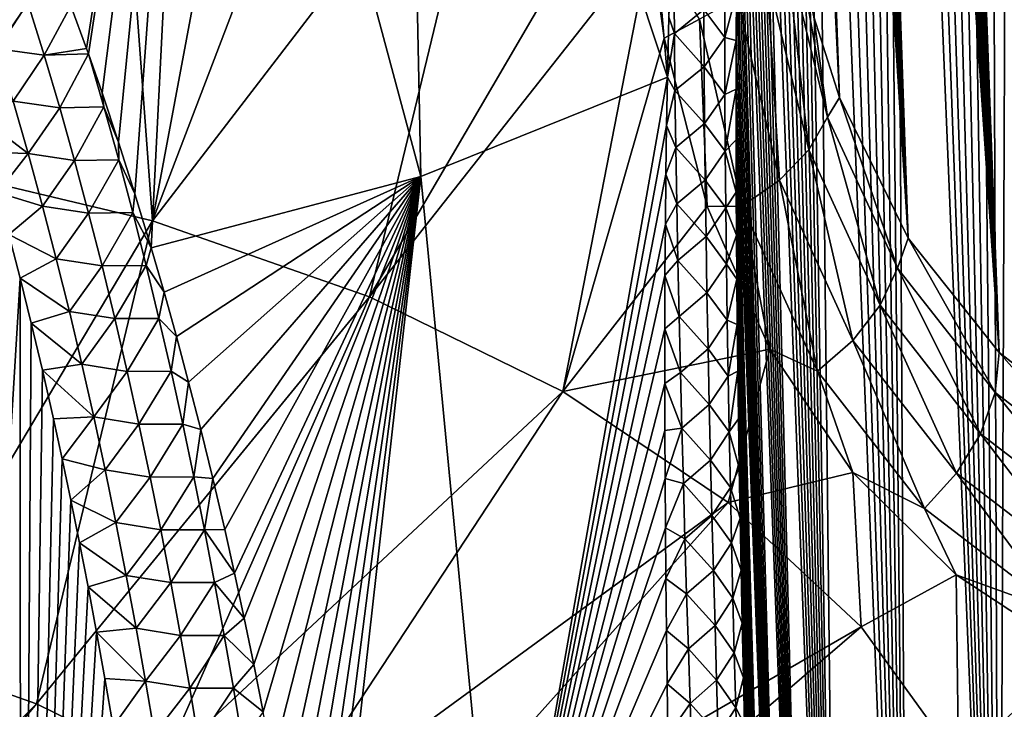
# Model space of a CAD drawing. Header units: metres. Extents: x -109 to 109, y -452 to 89.
# Tile 423 of 656: x 83 to 94, y -59 to -52. Entities that reach past the tile are written whole.
import ezdxf

# ---------------------------------------------------------------- set-up
doc = ezdxf.new("R2010")
doc.units = ezdxf.units.M
doc.layers.add('solid_k244270000c71_000_01_01', color=7, linetype='CONTINUOUS')

msp = doc.modelspace()

# ---------------------------------------------------------------- linework, layer by layer
at = {"layer": 'solid_k244270000c71_000_01_01'}
for points in [[(93.016342, -54.149315, 52.726425), (92.082939, -27.115461, 32.850582), (91.948006, -27.236088, 33.36858)], [(94.02282, -55.41444, 51.15097), (92.217461, -27.051338, 32.405468), (92.082939, -27.115461, 32.850582)], [(93.016342, -54.149315, 52.726425), (94.02282, -55.41444, 51.15097), (92.082939, -27.115461, 32.850582)], [(94.02282, -55.41444, 51.15097), (92.349197, -27.033031, 32.026413), (92.217461, -27.051338, 32.405468)], [(94.02282, -55.41444, 51.15097), (92.477654, -27.051043, 31.70277), (92.349197, -27.033031, 32.026413)], [(94.02282, -55.41444, 51.15097), (92.603394, -27.098083, 31.423885), (92.477654, -27.051043, 31.70277)], [(94.02282, -55.41444, 51.15097), (92.727791, -27.16997, 31.180613), (92.603394, -27.098083, 31.423885)], [(93.016342, -54.149315, 52.726425), (91.948006, -27.236088, 33.36858), (91.881203, -27.320484, 33.656384)], [(94.02282, -55.41444, 51.15097), (92.852615, -27.264616, 30.96558), (92.727791, -27.16997, 31.180613)], [(93.016342, -54.149315, 52.726425), (91.881203, -27.320484, 33.656384), (91.815262, -27.423334, 33.964935)], [(94.02282, -55.41444, 51.15097), (92.979492, -27.381588, 30.773851), (92.852615, -27.264616, 30.96558)], [(93.016342, -54.149315, 52.726425), (91.815262, -27.423334, 33.964935), (91.750412, -27.545359, 34.294739)], [(95.265472, -56.383541, 49.535446), (93.110634, -27.522493, 30.601496), (92.979492, -27.381588, 30.773851)], [(94.02282, -55.41444, 51.15097), (95.265472, -56.383541, 49.535446), (92.979492, -27.381588, 30.773851)], [(93.016342, -54.149315, 52.726425), (91.750412, -27.545359, 34.294739), (91.686974, -27.688744, 34.64727)], [(95.265472, -56.383541, 49.535446), (93.248306, -27.690174, 30.446127), (93.110634, -27.522493, 30.601496)], [(93.016342, -54.149315, 52.726425), (91.686974, -27.688744, 34.64727), (91.625206, -27.8547, 35.023323)], [(95.265472, -56.383541, 49.535446), (93.395241, -27.889816, 30.306898), (93.248306, -27.690174, 30.446127)], [(93.016342, -54.149315, 52.726425), (91.625206, -27.8547, 35.023323), (91.565407, -28.044769, 35.423889)], [(95.265472, -56.383541, 49.535446), (93.554832, -28.128473, 30.18388), (93.395241, -27.889816, 30.306898)], [(93.016342, -54.149315, 52.726425), (91.565407, -28.044769, 35.423889), (91.507889, -28.261427, 35.850639)], [(95.265472, -56.383541, 49.535446), (93.730324, -28.415083, 30.079674), (93.554832, -28.128473, 30.18388)], [(93.016342, -54.149315, 52.726425), (91.507889, -28.261427, 35.850639), (91.452904, -28.505627, 36.304226)], [(95.265472, -56.383541, 49.535446), (93.925484, -28.761179, 29.998798), (93.730324, -28.415083, 30.079674)], [(93.016342, -54.149315, 52.726425), (91.452904, -28.505627, 36.304226), (91.400795, -28.780434, 36.786678)], [(95.265472, -56.383541, 49.535446), (94.142647, -29.17742, 29.948421), (93.925484, -28.761179, 29.998798)], [(92.255585, -52.589005, 54.250748), (91.400795, -28.780434, 36.786678), (91.351852, -29.087515, 37.299065)], [(92.255585, -52.589005, 54.250748), (93.016342, -54.149315, 52.726425), (91.400795, -28.780434, 36.786678)], [(92.255585, -52.589005, 54.250748), (91.351852, -29.087515, 37.299065), (91.321136, -29.311329, 37.658035)], [(92.255585, -52.589005, 54.250748), (91.321136, -29.311329, 37.658035), (91.292068, -29.551212, 38.031395)], [(92.255585, -52.589005, 54.250748), (91.292068, -29.551212, 38.031395), (91.264786, -29.808813, 38.420174)], [(92.255585, -52.589005, 54.250748), (91.264786, -29.808813, 38.420174), (91.239311, -30.083542, 38.824005)], [(92.255585, -52.589005, 54.250748), (91.239311, -30.083542, 38.824005), (91.215836, -30.377831, 39.244339)], [(92.255585, -52.589005, 54.250748), (91.215836, -30.377831, 39.244339), (91.194405, -30.691626, 39.681168)], [(91.97229, -51.695942, 54.988487), (92.255585, -52.589005, 54.250748), (91.194405, -30.691626, 39.681168)], [(94.022644, -67.019218, 34.577629), (93.244164, -38.08292, 15.600641), (93.391479, -38.019226, 15.836111)], [(94.022644, -67.019218, 34.577629), (93.391479, -38.019226, 15.836111), (93.550964, -37.984489, 16.102036)], [(94.022644, -67.019218, 34.577629), (93.550964, -37.984489, 16.102036), (93.726509, -37.983807, 16.406855)], [(94.022644, -67.019218, 34.577629), (93.726509, -37.983807, 16.406855), (93.921356, -38.025181, 16.758844)], [(94.022644, -67.019218, 34.577629), (93.921356, -38.025181, 16.758844), (94.138138, -38.119164, 17.166239)], [(94.022644, -67.019218, 34.577629), (93.106247, -38.172516, 15.389776), (93.244164, -38.08292, 15.600641)], [(95.265274, -65.832581, 36.040886), (94.022644, -67.019218, 34.577629), (94.138138, -38.119164, 17.166239)], [(94.022644, -67.019218, 34.577629), (92.97493, -38.287556, 15.198542), (93.106247, -38.172516, 15.389776)], [(94.022644, -67.019218, 34.577629), (92.847725, -38.429184, 15.022923), (92.97493, -38.287556, 15.198542)], [(93.016296, -68.066841, 32.850117), (92.722656, -38.600571, 14.860564), (92.847725, -38.429184, 15.022923)], [(94.022644, -67.019218, 34.577629), (93.016296, -68.066841, 32.850117), (92.847725, -38.429184, 15.022923)], [(93.016296, -68.066841, 32.850117), (92.597656, -38.807274, 14.709655), (92.722656, -38.600571, 14.860564)], [(93.016296, -68.066841, 32.850117), (92.471344, -39.056278, 14.570004), (92.597656, -38.807274, 14.709655)], [(93.016296, -68.066841, 32.850117), (92.342567, -39.357655, 14.442955), (92.471344, -39.056278, 14.570004)], [(93.016296, -68.066841, 32.850117), (92.210732, -39.723488, 14.331423), (92.342567, -39.357655, 14.442955)], [(93.016296, -68.066841, 32.850117), (92.076813, -40.165485, 14.241096), (92.210732, -39.723488, 14.331423)], [(93.016296, -68.066841, 32.850117), (91.942688, -40.69426, 14.178947), (92.076813, -40.165485, 14.241096)], [(92.255592, -68.965515, 30.86268), (91.810715, -41.319534, 14.152598), (91.942688, -40.69426, 14.178947)], [(93.016296, -68.066841, 32.850117), (92.255592, -68.965515, 30.86268), (91.942688, -40.69426, 14.178947)], [(92.255592, -68.965515, 30.86268), (91.746254, -41.671303, 14.155176), (91.810715, -41.319534, 14.152598)], [(92.255592, -68.965515, 30.86268), (91.68322, -42.051617, 14.170082), (91.746254, -41.671303, 14.155176)], [(92.255592, -68.965515, 30.86268), (91.621849, -42.461643, 14.198122), (91.68322, -42.051617, 14.170082)], [(92.255592, -68.965515, 30.86268), (91.562416, -42.902866, 14.240331), (91.621849, -42.461643, 14.198122)], [(90.351044, -52.362946, 15.43154), (87.416039, -43.466736, 10.562274), (89.495529, -42.545303, 11.878214)], [(90.365959, -51.6982, 15.211625), (90.351044, -52.362946, 15.43154), (89.495529, -42.545303, 11.878214)], [(92.255592, -68.965515, 30.86268), (91.505249, -43.377674, 14.298508), (91.562416, -42.902866, 14.240331)], [(92.255592, -68.965515, 30.86268), (91.4506, -43.887009, 14.373331), (91.505249, -43.377674, 14.298508)], [(87.621178, -53.464222, 13.920864), (85.14035, -44.220341, 9.486015), (87.416039, -43.466736, 10.562274)], [(90.351044, -52.362946, 15.43154), (87.621178, -53.464222, 13.920864), (87.416039, -43.466736, 10.562274)], [(92.255592, -68.965515, 30.86268), (91.398811, -44.43383, 14.467003), (91.4506, -43.887009, 14.373331)], [(83.919884, -52.04549, 11.584183), (83.747635, -51.572269, 11.341606), (85.14035, -44.220341, 9.486015)], [(83.941856, -52.107258, 11.61592), (83.919884, -52.04549, 11.584183), (85.14035, -44.220341, 9.486015)], [(84.09243, -52.539032, 11.838307), (83.941856, -52.107258, 11.61592), (85.14035, -44.220341, 9.486015)], [(84.274612, -53.083996, 12.120094), (84.09243, -52.539032, 11.838307), (85.14035, -44.220341, 9.486015)], [(84.456314, -53.656559, 12.417188), (84.274612, -53.083996, 12.120094), (85.14035, -44.220341, 9.486015)], [(84.637535, -54.254856, 12.729357), (84.456314, -53.656559, 12.417188), (85.14035, -44.220341, 9.486015)], [(87.621178, -53.464222, 13.920864), (84.637535, -54.254856, 12.729357), (85.14035, -44.220341, 9.486015)], [(92.255592, -68.965515, 30.86268), (91.350182, -45.019722, 14.580708), (91.398811, -44.43383, 14.467003)], [(91.972298, -69.353317, 29.77116), (91.319656, -45.433128, 14.668466), (91.350182, -45.019722, 14.580708)], [(92.255592, -68.965515, 30.86268), (91.972298, -69.353317, 29.77116), (91.350182, -45.019722, 14.580708)], [(91.972298, -69.353317, 29.77116), (91.290764, -45.865513, 14.766369), (91.319656, -45.433128, 14.668466)], [(91.972298, -69.353317, 29.77116), (91.263649, -46.318413, 14.875616), (91.290764, -45.865513, 14.766369)], [(91.972298, -69.353317, 29.77116), (91.238327, -46.791275, 14.995774), (91.263649, -46.318413, 14.875616)], [(91.972298, -69.353317, 29.77116), (91.215004, -47.286301, 15.128642), (91.238327, -46.791275, 14.995774)], [(91.972298, -69.353317, 29.77116), (91.193703, -47.803459, 15.27417), (91.215004, -47.286301, 15.128642)], [(91.972298, -69.353317, 29.77116), (91.174545, -48.343712, 15.433206), (91.193703, -47.803459, 15.27417)], [(91.757278, -69.695786, 28.613926), (91.157715, -48.909081, 15.607457), (91.174545, -48.343712, 15.433206)], [(91.972298, -69.353317, 29.77116), (91.757278, -69.695786, 28.613926), (91.174545, -48.343712, 15.433206)], [(86.73848, -48.483292, 60.321529), (85.523056, -49.295547, 60.139771), (84.649765, -53.954803, 57.305618)], [(88.453484, -48.999275, 59.584633), (86.73848, -48.483292, 60.321529), (84.649765, -53.954803, 57.305618)], [(91.757278, -69.695786, 28.613926), (91.143196, -49.498829, 15.796306), (91.157715, -48.909081, 15.607457)], [(88.453484, -48.999275, 59.584633), (84.649765, -53.954803, 57.305618), (87.051567, -54.799007, 56.099972)], [(90.090057, -49.593182, 58.736443), (88.453484, -48.999275, 59.584633), (87.051567, -54.799007, 56.099972)], [(85.523056, -49.295547, 60.139771), (84.356651, -49.954361, 59.988613), (84.649765, -53.954803, 57.305618)], [(90.166145, -50.840912, 57.938835), (90.090057, -49.593182, 58.736443), (87.051567, -54.799007, 56.099972)], [(91.757278, -69.695786, 28.613926), (91.133965, -49.958813, 15.949035), (91.143196, -49.498829, 15.796306)], [(84.356651, -49.954361, 59.988613), (82.047287, -53.336498, 58.188652), (84.649765, -53.954803, 57.305618)], [(84.356651, -49.954361, 59.988613), (82.119873, -50.924042, 59.760262), (82.047287, -53.336498, 58.188652)], [(91.757278, -69.695786, 28.613926), (91.126205, -50.434528, 16.111782), (91.133965, -49.958813, 15.949035)], [(91.757278, -69.695786, 28.613926), (91.119881, -50.925243, 16.283892), (91.126205, -50.434528, 16.111782)], [(91.658051, -50.900265, 56.218258), (92.123589, -52.807243, 54.748531), (91.757278, -50.725632, 55.706089)], [(92.123589, -52.807243, 54.748531), (91.97229, -51.695942, 54.988487), (91.757278, -50.725632, 55.706089)], [(90.166145, -50.840912, 57.938835), (87.051567, -54.799007, 56.099972), (89.193558, -55.848328, 54.601387)], [(90.315079, -51.932987, 57.166832), (90.166145, -50.840912, 57.938835), (89.193558, -55.848328, 54.601387)], [(90.706085, -51.722439, 57.113209), (90.166145, -50.840912, 57.938835), (90.315079, -51.932987, 57.166832)], [(91.451118, -51.210075, 56.590649), (91.915489, -53.170025, 55.068787), (91.658051, -50.900265, 56.218258)], [(91.915489, -53.170025, 55.068787), (92.123589, -52.807243, 54.748531), (91.658051, -50.900265, 56.218258)], [(91.757278, -69.695786, 28.613926), (91.115105, -51.432449, 16.466789), (91.119881, -50.925243, 16.283892)], [(91.126289, -51.49062, 56.896027), (91.593376, -53.506779, 55.314388), (91.451118, -51.210075, 56.590649)], [(91.593376, -53.506779, 55.314388), (91.915489, -53.170025, 55.068787), (91.451118, -51.210075, 56.590649)], [(90.423561, -51.24358, 15.105025), (90.428185, -51.879261, 15.327637), (90.365959, -51.6982, 15.211625)], [(90.423561, -51.24358, 15.105025), (90.752792, -51.616104, 15.603839), (90.428185, -51.879261, 15.327637)], [(90.987511, -51.292, 15.928976), (90.986717, -51.925369, 16.159582), (90.752792, -51.616104, 15.603839)], [(90.987511, -51.292, 15.928976), (91.115105, -51.432449, 16.466789), (90.986717, -51.925369, 16.159582)], [(90.986717, -51.925369, 16.159582), (91.115105, -51.432449, 16.466789), (91.111984, -51.957386, 16.661663)], [(91.757278, -69.695786, 28.613926), (91.111984, -51.957386, 16.661663), (91.115105, -51.432449, 16.466789)], [(83.270439, -51.540253, 11.208582), (82.934875, -52.050201, 11.46223), (82.751373, -51.472008, 11.168744)], [(83.270439, -51.540253, 11.208582), (83.451263, -52.121578, 11.498865), (82.934875, -52.050201, 11.46223)], [(83.270439, -51.540253, 11.208582), (83.747635, -51.572269, 11.341606), (83.451263, -52.121578, 11.498865)], [(90.706085, -51.722439, 57.113209), (91.179604, -53.794147, 55.4683), (91.126289, -51.49062, 56.896027)], [(91.179604, -53.794147, 55.4683), (91.593376, -53.506779, 55.314388), (91.126289, -51.49062, 56.896027)], [(83.451263, -52.121578, 11.498865), (83.747635, -51.572269, 11.341606), (83.919884, -52.04549, 11.584183)], [(90.428185, -51.879261, 15.327637), (90.752792, -51.616104, 15.603839), (90.75621, -52.248619, 15.834137)], [(90.986717, -51.925369, 16.159582), (90.75621, -52.248619, 15.834137), (90.752792, -51.616104, 15.603839)], [(90.706085, -51.722439, 57.113209), (90.315079, -51.932987, 57.166832), (90.789879, -53.79797, 55.657597)], [(90.428185, -51.879261, 15.327637), (90.351044, -52.362946, 15.43154), (90.365959, -51.6982, 15.211625)], [(90.706085, -51.722439, 57.113209), (90.789879, -53.79797, 55.657597), (91.179604, -53.794147, 55.4683)], [(92.123589, -52.807243, 54.748531), (92.255585, -52.589005, 54.250748), (91.97229, -51.695942, 54.988487)], [(90.428185, -51.879261, 15.327637), (90.434975, -52.512035, 15.556814), (90.351044, -52.362946, 15.43154)], [(90.428185, -51.879261, 15.327637), (90.75621, -52.248619, 15.834137), (90.434975, -52.512035, 15.556814)], [(90.789879, -53.79797, 55.657597), (90.315079, -51.932987, 57.166832), (89.193558, -55.848328, 54.601387)], [(90.986717, -51.925369, 16.159582), (90.988228, -52.556396, 16.396675), (90.75621, -52.248619, 15.834137)], [(90.986717, -51.925369, 16.159582), (91.111984, -51.957386, 16.661663), (90.988228, -52.556396, 16.396675)], [(90.988228, -52.556396, 16.396675), (91.111984, -51.957386, 16.661663), (91.11042, -52.498913, 16.867392)], [(91.757278, -69.695786, 28.613926), (91.11042, -52.498913, 16.867392), (91.111984, -51.957386, 16.661663)], [(83.451263, -52.121578, 11.498865), (83.109596, -52.629921, 11.758105), (82.934875, -52.050201, 11.46223)], [(83.451263, -52.121578, 11.498865), (83.919884, -52.04549, 11.584183), (83.941856, -52.107258, 11.61592)], [(83.451263, -52.121578, 11.498865), (83.623405, -52.703892, 11.791464), (83.109596, -52.629921, 11.758105)], [(83.451263, -52.121578, 11.498865), (83.941856, -52.107258, 11.61592), (83.623405, -52.703892, 11.791464)], [(84.11367, -52.693287, 11.906075), (83.623405, -52.703892, 11.791464), (83.941856, -52.107258, 11.61592)], [(84.11367, -52.693287, 11.906075), (83.941856, -52.107258, 11.61592), (84.09243, -52.539032, 11.838307)], [(90.434975, -52.512035, 15.556814), (90.75621, -52.248619, 15.834137), (90.761726, -52.878548, 16.070782)], [(90.988228, -52.556396, 16.396675), (90.761726, -52.878548, 16.070782), (90.75621, -52.248619, 15.834137)], [(88.514854, -62.790352, 18.561483), (87.621178, -53.464222, 13.920864), (90.351044, -52.362946, 15.43154)], [(90.341232, -52.900475, 15.615675), (88.514854, -62.790352, 18.561483), (90.351044, -52.362946, 15.43154)], [(90.434975, -52.512035, 15.556814), (90.341232, -52.900475, 15.615675), (90.351044, -52.362946, 15.43154)], [(90.434975, -52.512035, 15.556814), (90.443718, -53.141994, 15.79227), (90.341232, -52.900475, 15.615675)], [(90.434975, -52.512035, 15.556814), (90.761726, -52.878548, 16.070782), (90.443718, -53.141994, 15.79227)], [(90.988228, -52.556396, 16.396675), (91.11042, -52.498913, 16.867392), (90.991844, -53.185116, 16.639969)], [(90.991844, -53.185116, 16.639969), (91.11042, -52.498913, 16.867392), (91.110519, -53.058212, 17.085194)], [(91.613785, -69.988739, 27.390369), (91.110519, -53.058212, 17.085194), (91.11042, -52.498913, 16.867392)], [(91.757278, -69.695786, 28.613926), (91.613785, -69.988739, 27.390369), (91.11042, -52.498913, 16.867392)], [(83.109596, -52.629921, 11.758105), (83.276085, -53.210941, 12.05629), (82.686913, -52.763947, 11.956829)], [(83.623405, -52.703892, 11.791464), (83.276085, -53.210941, 12.05629), (83.109596, -52.629921, 11.758105)], [(84.11367, -52.693287, 11.906075), (84.09243, -52.539032, 11.838307), (84.274612, -53.083996, 12.120094)], [(90.988228, -52.556396, 16.396675), (90.991844, -53.185116, 16.639969), (90.761726, -52.878548, 16.070782)], [(92.123589, -52.807243, 54.748531), (92.898941, -54.478798, 53.137379), (92.255585, -52.589005, 54.250748)], [(92.898941, -54.478798, 53.137379), (93.016342, -54.149315, 52.726425), (92.255585, -52.589005, 54.250748)], [(83.623405, -52.703892, 11.791464), (83.787384, -53.287022, 12.086321), (83.276085, -53.210941, 12.05629)], [(84.11367, -52.693287, 11.906075), (83.787384, -53.287022, 12.086321), (83.623405, -52.703892, 11.791464)], [(84.276863, -53.278694, 12.19788), (83.787384, -53.287022, 12.086321), (84.11367, -52.693287, 11.906075)], [(84.276863, -53.278694, 12.19788), (84.11367, -52.693287, 11.906075), (84.274612, -53.083996, 12.120094)], [(83.276085, -53.210941, 12.05629), (82.811623, -53.196014, 12.182364), (82.686913, -52.763947, 11.956829)], [(91.915489, -53.170025, 55.068787), (92.706001, -54.89196, 53.4011), (92.123589, -52.807243, 54.748531)], [(92.706001, -54.89196, 53.4011), (92.898941, -54.478798, 53.137379), (92.123589, -52.807243, 54.748531)], [(90.341232, -52.900475, 15.615675), (90.33371, -53.438198, 15.805707), (88.514854, -62.790352, 18.561483)], [(90.443718, -53.141994, 15.79227), (90.33371, -53.438198, 15.805707), (90.341232, -52.900475, 15.615675)], [(90.443718, -53.141994, 15.79227), (90.761726, -52.878548, 16.070782), (90.769157, -53.505951, 16.313496)], [(90.991844, -53.185116, 16.639969), (90.769157, -53.505951, 16.313496), (90.761726, -52.878548, 16.070782)], [(90.991844, -53.185116, 16.639969), (91.110519, -53.058212, 17.085194), (91.112411, -53.637104, 17.316927)], [(91.613785, -69.988739, 27.390369), (91.112411, -53.637104, 17.316927), (91.110519, -53.058212, 17.085194)], [(84.276863, -53.278694, 12.19788), (84.274612, -53.083996, 12.120094), (84.456314, -53.656559, 12.417188)], [(90.443718, -53.141994, 15.79227), (90.454224, -53.769234, 16.033728), (90.33371, -53.438198, 15.805707)], [(90.443718, -53.141994, 15.79227), (90.769157, -53.505951, 16.313496), (90.454224, -53.769234, 16.033728)], [(90.991844, -53.185116, 16.639969), (90.99736, -53.811558, 16.889179), (90.769157, -53.505951, 16.313496)], [(90.991844, -53.185116, 16.639969), (91.112411, -53.637104, 17.316927), (90.99736, -53.811558, 16.889179)], [(91.593376, -53.506779, 55.314388), (92.403107, -55.282524, 53.583294), (91.915489, -53.170025, 55.068787)], [(92.403107, -55.282524, 53.583294), (92.706001, -54.89196, 53.4011), (91.915489, -53.170025, 55.068787)], [(83.276085, -53.210941, 12.05629), (82.936424, -53.643505, 12.416623), (82.811623, -53.196014, 12.182364)], [(83.276085, -53.210941, 12.05629), (83.434814, -53.793034, 12.35671), (82.936424, -53.643505, 12.416623)], [(83.787384, -53.287022, 12.086321), (83.434814, -53.793034, 12.35671), (83.276085, -53.210941, 12.05629)], [(83.787384, -53.287022, 12.086321), (83.943726, -53.870796, 12.383374), (83.434814, -53.793034, 12.35671)], [(84.276863, -53.278694, 12.19788), (83.943726, -53.870796, 12.383374), (83.787384, -53.287022, 12.086321)], [(84.432434, -53.864399, 12.491865), (83.943726, -53.870796, 12.383374), (84.276863, -53.278694, 12.19788)], [(84.432434, -53.864399, 12.491865), (84.276863, -53.278694, 12.19788), (84.456314, -53.656559, 12.417188)], [(84.649765, -53.954803, 57.305618), (82.047287, -53.336498, 58.188652), (81.802773, -58.757198, 53.847176)], [(84.779961, -54.746326, 12.987045), (84.637535, -54.254856, 12.729357), (87.621178, -53.464222, 13.920864)], [(84.91597, -55.236511, 13.244996), (84.779961, -54.746326, 12.987045), (87.621178, -53.464222, 13.920864)], [(85.051094, -55.744701, 13.513512), (84.91597, -55.236511, 13.244996), (87.621178, -53.464222, 13.920864)], [(85.185341, -56.269287, 13.792237), (85.051094, -55.744701, 13.513512), (87.621178, -53.464222, 13.920864)], [(85.318405, -56.812206, 14.08216), (85.185341, -56.269287, 13.792237), (87.621178, -53.464222, 13.920864)], [(85.449936, -57.375515, 14.384357), (85.318405, -56.812206, 14.08216), (87.621178, -53.464222, 13.920864)], [(85.558228, -57.860687, 14.645863), (85.449936, -57.375515, 14.384357), (87.621178, -53.464222, 13.920864)], [(85.665367, -58.35854, 14.915714), (85.558228, -57.860687, 14.645863), (87.621178, -53.464222, 13.920864)], [(85.771118, -58.870399, 15.194627), (85.665367, -58.35854, 14.915714), (87.621178, -53.464222, 13.920864)], [(85.875214, -59.397694, 15.483384), (85.771118, -58.870399, 15.194627), (87.621178, -53.464222, 13.920864)], [(85.977371, -59.941822, 15.782797), (85.875214, -59.397694, 15.483384), (87.621178, -53.464222, 13.920864)], [(86.077843, -60.503712, 16.093752), (85.977371, -59.941822, 15.782797), (87.621178, -53.464222, 13.920864)], [(86.170441, -61.0457, 16.395624), (86.077843, -60.503712, 16.093752), (87.621178, -53.464222, 13.920864)], [(86.260841, -61.600887, 16.706758), (86.170441, -61.0457, 16.395624), (87.621178, -53.464222, 13.920864)], [(86.348412, -62.167889, 17.026438), (86.260841, -61.600887, 16.706758), (87.621178, -53.464222, 13.920864)], [(86.432533, -62.745331, 17.353918), (86.348412, -62.167889, 17.026438), (87.621178, -53.464222, 13.920864)], [(86.513451, -63.335842, 17.69088), (86.432533, -62.745331, 17.353918), (87.621178, -53.464222, 13.920864)], [(88.514854, -62.790352, 18.561483), (86.513451, -63.335842, 17.69088), (87.621178, -53.464222, 13.920864)], [(90.33371, -53.438198, 15.805707), (90.328079, -53.993, 16.007626), (88.514854, -62.790352, 18.561483)], [(90.454224, -53.769234, 16.033728), (90.328079, -53.993, 16.007626), (90.33371, -53.438198, 15.805707)], [(90.454224, -53.769234, 16.033728), (90.769157, -53.505951, 16.313496), (90.77829, -54.13089, 16.562)], [(90.99736, -53.811558, 16.889179), (90.77829, -54.13089, 16.562), (90.769157, -53.505951, 16.313496)], [(91.179604, -53.794147, 55.4683), (92.011269, -55.62339, 53.671318), (91.593376, -53.506779, 55.314388)], [(92.011269, -55.62339, 53.671318), (92.403107, -55.282524, 53.583294), (91.593376, -53.506779, 55.314388)], [(83.434814, -53.793034, 12.35671), (83.060974, -54.108059, 12.660812), (82.936424, -53.643505, 12.416623)], [(84.432434, -53.864399, 12.491865), (84.456314, -53.656559, 12.417188), (84.637535, -54.254856, 12.729357)], [(90.99736, -53.811558, 16.889179), (91.112411, -53.637104, 17.316927), (91.115173, -54.113941, 17.511908)], [(91.613785, -69.988739, 27.390369), (91.115173, -54.113941, 17.511908), (91.112411, -53.637104, 17.316927)], [(83.434814, -53.793034, 12.35671), (83.586266, -54.375999, 12.659299), (83.060974, -54.108059, 12.660812)], [(83.943726, -53.870796, 12.383374), (83.586266, -54.375999, 12.659299), (83.434814, -53.793034, 12.35671)], [(91.483337, -55.378925, 54.133728), (90.789879, -53.79797, 55.657597), (89.193558, -55.848328, 54.601387)], [(90.454224, -53.769234, 16.033728), (90.466301, -54.393833, 16.28092), (90.328079, -53.993, 16.007626)], [(90.454224, -53.769234, 16.033728), (90.77829, -54.13089, 16.562), (90.466301, -54.393833, 16.28092)], [(90.99736, -53.811558, 16.889179), (91.004593, -54.435757, 17.144062), (90.77829, -54.13089, 16.562)], [(91.179604, -53.794147, 55.4683), (90.789879, -53.79797, 55.657597), (91.483337, -55.378925, 54.133728)], [(90.99736, -53.811558, 16.889179), (91.115173, -54.113941, 17.511908), (91.004593, -54.435757, 17.144062)], [(91.179604, -53.794147, 55.4683), (91.483337, -55.378925, 54.133728), (92.011269, -55.62339, 53.671318)], [(83.943726, -53.870796, 12.383374), (84.092865, -54.455067, 12.682577), (83.586266, -54.375999, 12.659299)], [(84.432434, -53.864399, 12.491865), (84.092865, -54.455067, 12.682577), (83.943726, -53.870796, 12.383374)], [(84.580811, -54.450298, 12.787999), (84.092865, -54.455067, 12.682577), (84.432434, -53.864399, 12.491865)], [(84.580811, -54.450298, 12.787999), (84.432434, -53.864399, 12.491865), (84.637535, -54.254856, 12.729357)], [(84.649765, -53.954803, 57.305618), (81.802773, -58.757198, 53.847176), (83.365547, -59.306496, 53.062702)], [(87.051567, -54.799007, 56.099972), (84.649765, -53.954803, 57.305618), (83.365547, -59.306496, 53.062702)], [(90.328079, -53.993, 16.007626), (90.323792, -54.563469, 16.220795), (88.514854, -62.790352, 18.561483)], [(90.466301, -54.393833, 16.28092), (90.323792, -54.563469, 16.220795), (90.328079, -53.993, 16.007626)], [(82.094749, -72.624504, 25.099007), (83.060974, -54.108059, 12.660812), (83.185005, -54.591045, 12.915944)], [(83.586266, -54.375999, 12.659299), (83.185005, -54.591045, 12.915944), (83.060974, -54.108059, 12.660812)], [(90.466301, -54.393833, 16.28092), (90.77829, -54.13089, 16.562), (90.788979, -54.753414, 16.81608)], [(91.004593, -54.435757, 17.144062), (90.788979, -54.753414, 16.81608), (90.77829, -54.13089, 16.562)], [(91.004593, -54.435757, 17.144062), (91.115173, -54.113941, 17.511908), (91.119026, -54.602776, 17.715239)], [(91.613785, -69.988739, 27.390369), (91.119026, -54.602776, 17.715239), (91.115173, -54.113941, 17.511908)], [(92.898941, -54.478798, 53.137379), (93.978386, -55.857815, 51.430904), (93.016342, -54.149315, 52.726425)], [(93.978386, -55.857815, 51.430904), (94.02282, -55.41444, 51.15097), (93.016342, -54.149315, 52.726425)], [(84.580811, -54.450298, 12.787999), (84.637535, -54.254856, 12.729357), (84.779961, -54.746326, 12.987045)], [(83.586266, -54.375999, 12.659299), (83.730782, -54.959682, 12.964014), (83.185005, -54.591045, 12.915944)], [(84.092865, -54.455067, 12.682577), (83.730782, -54.959682, 12.964014), (83.586266, -54.375999, 12.659299)], [(84.092865, -54.455067, 12.682577), (84.235153, -55.039719, 12.983898), (83.730782, -54.959682, 12.964014)], [(84.580811, -54.450298, 12.787999), (84.235153, -55.039719, 12.983898), (84.092865, -54.455067, 12.682577)], [(84.722351, -55.036297, 13.086258), (84.235153, -55.039719, 12.983898), (84.580811, -54.450298, 12.787999)], [(84.722351, -55.036297, 13.086258), (84.580811, -54.450298, 12.787999), (84.779961, -54.746326, 12.987045)], [(90.466301, -54.393833, 16.28092), (90.479797, -55.015854, 16.533644), (90.323792, -54.563469, 16.220795)], [(90.466301, -54.393833, 16.28092), (90.788979, -54.753414, 16.81608), (90.479797, -55.015854, 16.533644)], [(91.004593, -54.435757, 17.144062), (91.013405, -55.057732, 17.404423), (90.788979, -54.753414, 16.81608)], [(91.004593, -54.435757, 17.144062), (91.119026, -54.602776, 17.715239), (91.013405, -55.057732, 17.404423)], [(92.706001, -54.89196, 53.4011), (93.817238, -56.314861, 51.637344), (92.898941, -54.478798, 53.137379)], [(93.817238, -56.314861, 51.637344), (93.978386, -55.857815, 51.430904), (92.898941, -54.478798, 53.137379)], [(83.193443, -72.531944, 24.562874), (82.094749, -72.624504, 25.099007), (83.185005, -54.591045, 12.915944)], [(83.193443, -72.531944, 24.562874), (83.185005, -54.591045, 12.915944), (83.308792, -55.09119, 13.181071)], [(83.730782, -54.959682, 12.964014), (83.308792, -55.09119, 13.181071), (83.185005, -54.591045, 12.915944)], [(90.323792, -54.563469, 16.220795), (90.321251, -55.151329, 16.446566), (88.514854, -62.790352, 18.561483)], [(90.479797, -55.015854, 16.533644), (90.321251, -55.151329, 16.446566), (90.323792, -54.563469, 16.220795)], [(91.013405, -55.057732, 17.404423), (91.119026, -54.602776, 17.715239), (91.124046, -55.104675, 17.928106)], [(91.613785, -69.988739, 27.390369), (91.124046, -55.104675, 17.928106), (91.119026, -54.602776, 17.715239)], [(87.051567, -54.799007, 56.099972), (83.365547, -59.306496, 53.062702), (84.759262, -59.98925, 52.087624)], [(84.722351, -55.036297, 13.086258), (84.779961, -54.746326, 12.987045), (84.91597, -55.236511, 13.244996)], [(89.193558, -55.848328, 54.601387), (87.051567, -54.799007, 56.099972), (84.759262, -59.98925, 52.087624)], [(90.479797, -55.015854, 16.533644), (90.788979, -54.753414, 16.81608), (90.801071, -55.373569, 17.075539)], [(91.013405, -55.057732, 17.404423), (90.801071, -55.373569, 17.075539), (90.788979, -54.753414, 16.81608)], [(92.403107, -55.282524, 53.583294), (93.550255, -56.753155, 51.756062), (92.706001, -54.89196, 53.4011)], [(93.550255, -56.753155, 51.756062), (93.817238, -56.314861, 51.637344), (92.706001, -54.89196, 53.4011)], [(83.730782, -54.959682, 12.964014), (83.868698, -55.543941, 13.270815), (83.308792, -55.09119, 13.181071)], [(84.235153, -55.039719, 12.983898), (83.868698, -55.543941, 13.270815), (83.730782, -54.959682, 12.964014)], [(84.235153, -55.039719, 12.983898), (84.370934, -55.624626, 13.287303), (83.868698, -55.543941, 13.270815)], [(84.722351, -55.036297, 13.086258), (84.370934, -55.624626, 13.287303), (84.235153, -55.039719, 12.983898)], [(84.857414, -55.622303, 13.386613), (84.370934, -55.624626, 13.287303), (84.722351, -55.036297, 13.086258)], [(84.857414, -55.622303, 13.386613), (84.722351, -55.036297, 13.086258), (84.91597, -55.236511, 13.244996)], [(90.479797, -55.015854, 16.533644), (90.494576, -55.635361, 16.791708), (90.321251, -55.151329, 16.446566)], [(90.479797, -55.015854, 16.533644), (90.801071, -55.373569, 17.075539), (90.494576, -55.635361, 16.791708)], [(83.193443, -72.531944, 24.562874), (83.308792, -55.09119, 13.181071), (83.431999, -55.609825, 13.457208)], [(83.868698, -55.543941, 13.270815), (83.431999, -55.609825, 13.457208), (83.308792, -55.09119, 13.181071)], [(90.321251, -55.151329, 16.446566), (90.320908, -55.758415, 16.686401), (88.514854, -62.790352, 18.561483)], [(90.494576, -55.635361, 16.791708), (90.320908, -55.758415, 16.686401), (90.321251, -55.151329, 16.446566)], [(91.013405, -55.057732, 17.404423), (91.023636, -55.677513, 17.670063), (90.801071, -55.373569, 17.075539)], [(91.013405, -55.057732, 17.404423), (91.124046, -55.104675, 17.928106), (91.023636, -55.677513, 17.670063)], [(91.023636, -55.677513, 17.670063), (91.124046, -55.104675, 17.928106), (91.130318, -55.62072, 18.151699)], [(91.613785, -69.988739, 27.390369), (91.130318, -55.62072, 18.151699), (91.124046, -55.104675, 17.928106)], [(84.857414, -55.622303, 13.386613), (84.91597, -55.236511, 13.244996), (85.051094, -55.744701, 13.513512)], [(92.011269, -55.62339, 53.671318), (93.195953, -57.142296, 51.778816), (92.403107, -55.282524, 53.583294)], [(93.195953, -57.142296, 51.778816), (93.550255, -56.753155, 51.756062), (92.403107, -55.282524, 53.583294)], [(91.483337, -55.378925, 54.133728), (89.193558, -55.848328, 54.601387), (91.022987, -57.07692, 52.846775)], [(90.494576, -55.635361, 16.791708), (90.801071, -55.373569, 17.075539), (90.814423, -55.991394, 17.340187)], [(91.023636, -55.677513, 17.670063), (90.814423, -55.991394, 17.340187), (90.801071, -55.373569, 17.075539)], [(92.403656, -56.742905, 52.554306), (91.483337, -55.378925, 54.133728), (91.022987, -57.07692, 52.846775)], [(92.011269, -55.62339, 53.671318), (91.483337, -55.378925, 54.133728), (92.403656, -56.742905, 52.554306)], [(93.978386, -55.857815, 51.430904), (95.334251, -56.898129, 49.682163), (94.02282, -55.41444, 51.15097)], [(95.334251, -56.898129, 49.682163), (95.265472, -56.383541, 49.535446), (94.02282, -55.41444, 51.15097)], [(83.868698, -55.543941, 13.270815), (84.000351, -56.128624, 13.579663), (83.431999, -55.609825, 13.457208)], [(84.370934, -55.624626, 13.287303), (84.000351, -56.128624, 13.579663), (83.868698, -55.543941, 13.270815)], [(83.193443, -72.531944, 24.562874), (83.431999, -55.609825, 13.457208), (83.554153, -56.148964, 13.745919)], [(84.000351, -56.128624, 13.579663), (83.554153, -56.148964, 13.745919), (83.431999, -55.609825, 13.457208)], [(84.370934, -55.624626, 13.287303), (84.500526, -56.20969, 13.592765), (84.000351, -56.128624, 13.579663)], [(84.857414, -55.622303, 13.386613), (84.500526, -56.20969, 13.592765), (84.370934, -55.624626, 13.287303)], [(84.986305, -56.208233, 13.689045), (84.500526, -56.20969, 13.592765), (84.857414, -55.622303, 13.386613)], [(84.986305, -56.208233, 13.689045), (84.857414, -55.622303, 13.386613), (85.051094, -55.744701, 13.513512)], [(90.494576, -55.635361, 16.791708), (90.510483, -56.252407, 17.054924), (90.320908, -55.758415, 16.686401)], [(90.494576, -55.635361, 16.791708), (90.814423, -55.991394, 17.340187), (90.510483, -56.252407, 17.054924)], [(91.023636, -55.677513, 17.670063), (91.035156, -56.295124, 17.940798), (90.814423, -55.991394, 17.340187)], [(91.023636, -55.677513, 17.670063), (91.130318, -55.62072, 18.151699), (91.035156, -56.295124, 17.940798)], [(91.035156, -56.295124, 17.940798), (91.130318, -55.62072, 18.151699), (91.137794, -56.150627, 18.385681)], [(91.613785, -69.988739, 27.390369), (91.137794, -56.150627, 18.385681), (91.130318, -55.62072, 18.151699)], [(92.011269, -55.62339, 53.671318), (92.403656, -56.742905, 52.554306), (93.195953, -57.142296, 51.778816)], [(84.986305, -56.208233, 13.689045), (85.051094, -55.744701, 13.513512), (85.185341, -56.269287, 13.792237)], [(90.320908, -55.758415, 16.686401), (90.32225, -56.279194, 16.897373), (88.514854, -62.790352, 18.561483)], [(90.510483, -56.252407, 17.054924), (90.32225, -56.279194, 16.897373), (90.320908, -55.758415, 16.686401)], [(89.193558, -55.848328, 54.601387), (84.759262, -59.98925, 52.087624), (85.949615, -60.788654, 50.945957)], [(91.022987, -57.07692, 52.846775), (89.193558, -55.848328, 54.601387), (85.949615, -60.788654, 50.945957)], [(93.817238, -56.314861, 51.637344), (95.219643, -57.389107, 49.834751), (93.978386, -55.857815, 51.430904)], [(95.219643, -57.389107, 49.834751), (95.334251, -56.898129, 49.682163), (93.978386, -55.857815, 51.430904)], [(90.510483, -56.252407, 17.054924), (90.814423, -55.991394, 17.340187), (90.828903, -56.606926, 17.609848)], [(91.035156, -56.295124, 17.940798), (90.828903, -56.606926, 17.609848), (90.814423, -55.991394, 17.340187)], [(84.000351, -56.128624, 13.579663), (83.65126, -56.594597, 13.985593), (83.554153, -56.148964, 13.745919)], [(84.000351, -56.128624, 13.579663), (84.125992, -56.713627, 13.890534), (83.65126, -56.594597, 13.985593)], [(84.500526, -56.20969, 13.592765), (84.125992, -56.713627, 13.890534), (84.000351, -56.128624, 13.579663)], [(83.193443, -72.531944, 24.562874), (83.554153, -56.148964, 13.745919), (83.65126, -56.594597, 13.985593)], [(84.500526, -56.20969, 13.592765), (84.624191, -56.794815, 13.900264), (84.125992, -56.713627, 13.890534)], [(84.986305, -56.208233, 13.689045), (84.624191, -56.794815, 13.900264), (84.500526, -56.20969, 13.592765)], [(85.109276, -56.794018, 13.993542), (84.624191, -56.794815, 13.900264), (84.986305, -56.208233, 13.689045)], [(85.109276, -56.794018, 13.993542), (84.986305, -56.208233, 13.689045), (85.185341, -56.269287, 13.792237)], [(91.035156, -56.295124, 17.940798), (91.137794, -56.150627, 18.385681), (91.1464, -56.693707, 18.629307)], [(91.613785, -69.988739, 27.390369), (91.1464, -56.693707, 18.629307), (91.137794, -56.150627, 18.385681)], [(85.109276, -56.794018, 13.993542), (85.185341, -56.269287, 13.792237), (85.318405, -56.812206, 14.08216)], [(90.32225, -56.279194, 16.897373), (90.324539, -56.812065, 17.117733), (88.514854, -62.790352, 18.561483)], [(90.510483, -56.252407, 17.054924), (90.324539, -56.812065, 17.117733), (90.32225, -56.279194, 16.897373)], [(90.510483, -56.252407, 17.054924), (90.527405, -56.867043, 17.323124), (90.324539, -56.812065, 17.117733)], [(90.510483, -56.252407, 17.054924), (90.828903, -56.606926, 17.609848), (90.527405, -56.867043, 17.323124)], [(91.035156, -56.295124, 17.940798), (91.047844, -56.910576, 18.216476), (90.828903, -56.606926, 17.609848)], [(91.035156, -56.295124, 17.940798), (91.1464, -56.693707, 18.629307), (91.047844, -56.910576, 18.216476)], [(93.550255, -56.753155, 51.756062), (95.003448, -57.865795, 49.89394), (93.817238, -56.314861, 51.637344)], [(95.003448, -57.865795, 49.89394), (95.219643, -57.389107, 49.834751), (93.817238, -56.314861, 51.637344)], [(83.193443, -72.531944, 24.562874), (83.65126, -56.594597, 13.985593), (83.747849, -57.052734, 14.23285)], [(84.125992, -56.713627, 13.890534), (83.747849, -57.052734, 14.23285), (83.65126, -56.594597, 13.985593)], [(90.527405, -56.867043, 17.323124), (90.828903, -56.606926, 17.609848), (90.844406, -57.220196, 17.884384)], [(91.047844, -56.910576, 18.216476), (90.844406, -57.220196, 17.884384), (90.828903, -56.606926, 17.609848)], [(84.125992, -56.713627, 13.890534), (84.245857, -57.298843, 14.203406), (83.747849, -57.052734, 14.23285)], [(84.624191, -56.794815, 13.900264), (84.245857, -57.298843, 14.203406), (84.125992, -56.713627, 13.890534)], [(92.403656, -56.742905, 52.554306), (91.022987, -57.07692, 52.846775), (92.494812, -58.454536, 50.879333)], [(91.047844, -56.910576, 18.216476), (91.1464, -56.693707, 18.629307), (91.156242, -57.251289, 18.884108)], [(91.613785, -69.988739, 27.390369), (91.156242, -57.251289, 18.884108), (91.1464, -56.693707, 18.629307)], [(93.54792, -57.87973, 50.930786), (92.403656, -56.742905, 52.554306), (92.494812, -58.454536, 50.879333)], [(93.195953, -57.142296, 51.778816), (92.403656, -56.742905, 52.554306), (93.54792, -57.87973, 50.930786)], [(93.195953, -57.142296, 51.778816), (94.700653, -58.295128, 49.855621), (93.550255, -56.753155, 51.756062)], [(94.700653, -58.295128, 49.855621), (95.003448, -57.865795, 49.89394), (93.550255, -56.753155, 51.756062)], [(84.624191, -56.794815, 13.900264), (84.742149, -57.379925, 14.209785), (84.245857, -57.298843, 14.203406)], [(85.109276, -56.794018, 13.993542), (84.742149, -57.379925, 14.209785), (84.624191, -56.794815, 13.900264)], [(85.226578, -57.379585, 14.300089), (84.742149, -57.379925, 14.209785), (85.109276, -56.794018, 13.993542)], [(85.226578, -57.379585, 14.300089), (85.109276, -56.794018, 13.993542), (85.318405, -56.812206, 14.08216)], [(85.226578, -57.379585, 14.300089), (85.318405, -56.812206, 14.08216), (85.449936, -57.375515, 14.384357)], [(90.324539, -56.812065, 17.117733), (90.328056, -57.358105, 17.348404), (88.514854, -62.790352, 18.561483)], [(90.527405, -56.867043, 17.323124), (90.328056, -57.358105, 17.348404), (90.324539, -56.812065, 17.117733)], [(90.527405, -56.867043, 17.323124), (90.545227, -57.479305, 17.596174), (90.328056, -57.358105, 17.348404)], [(90.527405, -56.867043, 17.323124), (90.844406, -57.220196, 17.884384), (90.545227, -57.479305, 17.596174)], [(91.047844, -56.910576, 18.216476), (91.061592, -57.523884, 18.496967), (90.844406, -57.220196, 17.884384)], [(91.047844, -56.910576, 18.216476), (91.156242, -57.251289, 18.884108), (91.061592, -57.523884, 18.496967)], [(83.193443, -72.531944, 24.562874), (83.747849, -57.052734, 14.23285), (83.843575, -57.524601, 14.488676)], [(84.245857, -57.298843, 14.203406), (83.843575, -57.524601, 14.488676), (83.747849, -57.052734, 14.23285)], [(91.022987, -57.07692, 52.846775), (85.949615, -60.788654, 50.945957), (86.90728, -61.685024, 49.66581)], [(92.494812, -58.454536, 50.879333), (91.022987, -57.07692, 52.846775), (86.90728, -61.685024, 49.66581)], [(90.545227, -57.479305, 17.596174), (90.844406, -57.220196, 17.884384), (90.860817, -57.83123, 18.163662)], [(91.061592, -57.523884, 18.496967), (90.860817, -57.83123, 18.163662), (90.844406, -57.220196, 17.884384)], [(93.195953, -57.142296, 51.778816), (93.54792, -57.87973, 50.930786), (94.700653, -58.295128, 49.855621)], [(84.245857, -57.298843, 14.203406), (84.360184, -57.884171, 14.51826), (83.843575, -57.524601, 14.488676)], [(84.742149, -57.379925, 14.209785), (84.360184, -57.884171, 14.51826), (84.245857, -57.298843, 14.203406)], [(91.061592, -57.523884, 18.496967), (91.156242, -57.251289, 18.884108), (91.167389, -57.824711, 19.151632)], [(91.613785, -69.988739, 27.390369), (91.167389, -57.824711, 19.151632), (91.156242, -57.251289, 18.884108)], [(84.742149, -57.379925, 14.209785), (84.854652, -57.964928, 14.521312), (84.360184, -57.884171, 14.51826)], [(85.226578, -57.379585, 14.300089), (84.854652, -57.964928, 14.521312), (84.742149, -57.379925, 14.209785)], [(85.33844, -57.964874, 14.608674), (84.854652, -57.964928, 14.521312), (85.226578, -57.379585, 14.300089)], [(85.226578, -57.379585, 14.300089), (85.449936, -57.375515, 14.384357), (85.558228, -57.860687, 14.645863)], [(85.33844, -57.964874, 14.608674), (85.226578, -57.379585, 14.300089), (85.558228, -57.860687, 14.645863)], [(90.328056, -57.358105, 17.348404), (90.333076, -57.918476, 17.590397), (88.514854, -62.790352, 18.561483)], [(90.545227, -57.479305, 17.596174), (90.333076, -57.918476, 17.590397), (90.328056, -57.358105, 17.348404)], [(83.193443, -72.531944, 24.562874), (83.843575, -57.524601, 14.488676), (83.938095, -58.011406, 14.754061)], [(84.360184, -57.884171, 14.51826), (83.938095, -58.011406, 14.754061), (83.843575, -57.524601, 14.488676)], [(90.545227, -57.479305, 17.596174), (90.563858, -58.08923, 17.873947), (90.333076, -57.918476, 17.590397)], [(90.545227, -57.479305, 17.596174), (90.860817, -57.83123, 18.163662), (90.563858, -58.08923, 17.873947)], [(91.061592, -57.523884, 18.496967), (91.076286, -58.135071, 18.782133), (90.860817, -57.83123, 18.163662)], [(91.061592, -57.523884, 18.496967), (91.167389, -57.824711, 19.151632), (91.076286, -58.135071, 18.782133)], [(85.33844, -57.964874, 14.608674), (85.558228, -57.860687, 14.645863), (85.665367, -58.35854, 14.915714)], [(90.563858, -58.08923, 17.873947), (90.860817, -57.83123, 18.163662), (90.878044, -58.440052, 18.44755)], [(91.076286, -58.135071, 18.782133), (90.878044, -58.440052, 18.44755), (90.860817, -57.83123, 18.163662)], [(91.076286, -58.135071, 18.782133), (91.167389, -57.824711, 19.151632), (91.179825, -58.41431, 19.432184)], [(91.545441, -70.227119, 26.099672), (91.179825, -58.41431, 19.432184), (91.167389, -57.824711, 19.151632)], [(91.613785, -69.988739, 27.390369), (91.545441, -70.227119, 26.099672), (91.167389, -57.824711, 19.151632)], [(84.360184, -57.884171, 14.51826), (84.46917, -58.469517, 14.835076), (83.938095, -58.011406, 14.754061)], [(84.854652, -57.964928, 14.521312), (84.46917, -58.469517, 14.835076), (84.360184, -57.884171, 14.51826)], [(84.854652, -57.964928, 14.521312), (84.961891, -58.549759, 14.83483), (84.46917, -58.469517, 14.835076)], [(85.33844, -57.964874, 14.608674), (84.961891, -58.549759, 14.83483), (84.854652, -57.964928, 14.521312)], [(85.445053, -58.54982, 14.919289), (84.961891, -58.549759, 14.83483), (85.33844, -57.964874, 14.608674)], [(85.445053, -58.54982, 14.919289), (85.33844, -57.964874, 14.608674), (85.665367, -58.35854, 14.915714)], [(90.333076, -57.918476, 17.590397), (90.339867, -58.494335, 17.844748), (88.514854, -62.790352, 18.561483)], [(90.563858, -58.08923, 17.873947), (90.339867, -58.494335, 17.844748), (90.333076, -57.918476, 17.590397)], [(93.54792, -57.87973, 50.930786), (92.494812, -58.454536, 50.879333), (93.572792, -59.947258, 48.747509)], [(94.885963, -58.759335, 49.306023), (93.54792, -57.87973, 50.930786), (93.572792, -59.947258, 48.747509)], [(94.700653, -58.295128, 49.855621), (93.54792, -57.87973, 50.930786), (94.885963, -58.759335, 49.306023)], [(83.193443, -72.531944, 24.562874), (83.938095, -58.011406, 14.754061), (84.031525, -58.512817, 15.028746)], [(84.46917, -58.469517, 14.835076), (84.031525, -58.512817, 15.028746), (83.938095, -58.011406, 14.754061)], [(90.563858, -58.08923, 17.873947), (90.583183, -58.696854, 18.156307), (90.339867, -58.494335, 17.844748)], [(90.563858, -58.08923, 17.873947), (90.878044, -58.440052, 18.44755), (90.583183, -58.696854, 18.156307)], [(91.076286, -58.135071, 18.782133), (91.091835, -58.744141, 19.071848), (90.878044, -58.440052, 18.44755)], [(91.076286, -58.135071, 18.782133), (91.179825, -58.41431, 19.432184), (91.091835, -58.744141, 19.071848)], [(85.445053, -58.54982, 14.919289), (85.665367, -58.35854, 14.915714), (85.771118, -58.870399, 15.194627)], [(91.091835, -58.744141, 19.071848), (91.179825, -58.41431, 19.432184), (91.193443, -59.01881, 19.724201)], [(91.545441, -70.227119, 26.099672), (91.193443, -59.01881, 19.724201), (91.179825, -58.41431, 19.432184)], [(83.193443, -72.531944, 24.562874), (84.031525, -58.512817, 15.028746), (84.124084, -59.028061, 15.312122)], [(84.46917, -58.469517, 14.835076), (84.57299, -59.054806, 15.153845), (84.031525, -58.512817, 15.028746)], [(84.57299, -59.054806, 15.153845), (84.124084, -59.028061, 15.312122), (84.031525, -58.512817, 15.028746)], [(84.961891, -58.549759, 14.83483), (84.57299, -59.054806, 15.153845), (84.46917, -58.469517, 14.835076)], [(92.494812, -58.454536, 50.879333), (86.90728, -61.685024, 49.66581), (87.608688, -62.656284, 48.278706)], [(93.572792, -59.947258, 48.747509), (92.494812, -58.454536, 50.879333), (87.608688, -62.656284, 48.278706)], [(90.339867, -58.494335, 17.844748), (90.348137, -59.086735, 18.112064), (88.514854, -62.790352, 18.561483)], [(90.583183, -58.696854, 18.156307), (90.348137, -59.086735, 18.112064), (90.339867, -58.494335, 17.844748)], [(90.583183, -58.696854, 18.156307), (90.878044, -58.440052, 18.44755), (90.895988, -59.046684, 18.735929)], [(91.091835, -58.744141, 19.071848), (90.895988, -59.046684, 18.735929), (90.878044, -58.440052, 18.44755)], [(84.961891, -58.549759, 14.83483), (85.064034, -59.13435, 15.150333), (84.57299, -59.054806, 15.153845)], [(85.445053, -58.54982, 14.919289), (85.064034, -59.13435, 15.150333), (84.961891, -58.549759, 14.83483)], [(85.5466, -59.134377, 15.231928), (85.064034, -59.13435, 15.150333), (85.445053, -58.54982, 14.919289)], [(85.5466, -59.134377, 15.231928), (85.445053, -58.54982, 14.919289), (85.771118, -58.870399, 15.194627)], [(90.583183, -58.696854, 18.156307), (90.603127, -59.302208, 18.443144), (90.348137, -59.086735, 18.112064)], [(90.583183, -58.696854, 18.156307), (90.895988, -59.046684, 18.735929), (90.603127, -59.302208, 18.443144)], [(91.091835, -58.744141, 19.071848), (91.108147, -59.351109, 19.366009), (90.895988, -59.046684, 18.735929)], [(91.091835, -58.744141, 19.071848), (91.193443, -59.01881, 19.724201), (91.108147, -59.351109, 19.366009)], [(79.465775, -63.171432, 49.478439), (83.365547, -59.306496, 53.062702), (81.802773, -58.757198, 53.847176)], [(96.405663, -59.377026, 47.689861), (94.885963, -58.759335, 49.306023), (93.572792, -59.947258, 48.747509)], [(85.5466, -59.134377, 15.231928), (85.771118, -58.870399, 15.194627), (85.875214, -59.397694, 15.483384)], [(83.193443, -72.531944, 24.562874), (84.124084, -59.028061, 15.312122), (84.215309, -59.558628, 15.60545)], [(84.57299, -59.054806, 15.153845), (84.215309, -59.558628, 15.60545), (84.124084, -59.028061, 15.312122)], [(84.57299, -59.054806, 15.153845), (84.671799, -59.639961, 15.474557), (84.215309, -59.558628, 15.60545)], [(85.064034, -59.13435, 15.150333), (84.671799, -59.639961, 15.474557), (84.57299, -59.054806, 15.153845)], [(90.603127, -59.302208, 18.443144), (90.895988, -59.046684, 18.735929), (90.914566, -59.651146, 19.028704)], [(91.108147, -59.351109, 19.366009), (90.914566, -59.651146, 19.028704), (90.895988, -59.046684, 18.735929)], [(91.108147, -59.351109, 19.366009), (91.193443, -59.01881, 19.724201), (91.205742, -59.534817, 19.977537)], [(91.545441, -70.227119, 26.099672), (91.205742, -59.534817, 19.977537), (91.193443, -59.01881, 19.724201)], [(85.064034, -59.13435, 15.150333), (85.161247, -59.718639, 15.467814), (84.671799, -59.639961, 15.474557)], [(85.5466, -59.134377, 15.231928), (85.161247, -59.718639, 15.467814), (85.064034, -59.13435, 15.150333)], [(85.643227, -59.718487, 15.546586), (85.161247, -59.718639, 15.467814), (85.5466, -59.134377, 15.231928)], [(85.643227, -59.718487, 15.546586), (85.5466, -59.134377, 15.231928), (85.875214, -59.397694, 15.483384)], [(90.348137, -59.086735, 18.112064), (90.356911, -59.657055, 18.374529), (88.514854, -62.790352, 18.561483)], [(90.603127, -59.302208, 18.443144), (90.356911, -59.657055, 18.374529), (90.348137, -59.086735, 18.112064)], [(79.465775, -63.171432, 49.478439), (79.962067, -63.394451, 49.159943), (83.365547, -59.306496, 53.062702)], [(79.962067, -63.394451, 49.159943), (84.759262, -59.98925, 52.087624), (83.365547, -59.306496, 53.062702)], [(90.603127, -59.302208, 18.443144), (90.623596, -59.905315, 18.734364), (90.356911, -59.657055, 18.374529)], [(90.603127, -59.302208, 18.443144), (90.914566, -59.651146, 19.028704), (90.623596, -59.905315, 18.734364)], [(91.108147, -59.351109, 19.366009), (91.125145, -59.955982, 19.664526), (90.914566, -59.651146, 19.028704)], [(91.108147, -59.351109, 19.366009), (91.205742, -59.534817, 19.977537), (91.125145, -59.955982, 19.664526)]]:
    msp.add_3dface(points, dxfattribs=at)

doc.saveas('drawing.dxf')
